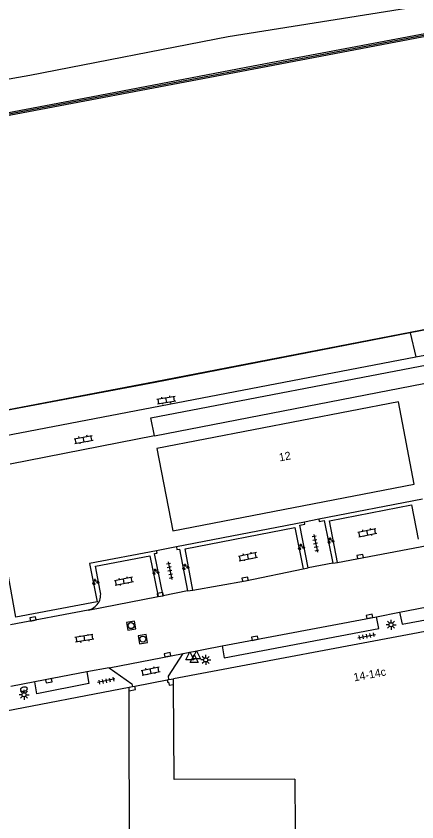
# Model space of a CAD drawing. Extents: x 132999 to 136000, y 398499 to 400501.
# Drawn here: x 133738.9 to 133788.9, y 398819.3 to 398919.9 of the extents above; entities that cross this region are included whole.
import ezdxf

# ---------------------------------------------------------------- set-up
doc = ezdxf.new("R2010")
doc.units = 0
for name, color, linetype in [('gg-afsc-hekwerk', 7, 'Continuous'), ('gg-afsc-muur', 7, 'Continuous'), ('gg-anno-huisnummerreeks BGT', 7, 'Continuous'), ('gg-bbg-gedigitaliseerde bebouwing', 7, 'Continuous'), ('gg-bbg-hoofdgebouw', 7, 'Continuous'), ('gg-knt-BGT kruinlijn', 7, 'Continuous'), ('gg-knt-verharding', 7, 'Continuous'), ('gg-knt-verharding nz', 7, 'Continuous'), ('gg-kntw-kademuur', 7, 'Continuous'), ('gt-grn-vlakafsluiter', 7, 'Continuous'), ('gt-symb-brandkraan', 7, 'Continuous'), ('gt-symb-groenvak', 7, 'Continuous'), ('gt-symb-klinker verharding', 7, 'Continuous'), ('gt-symb-kolk', 7, 'Continuous'), ('gt-symb-lichtmast', 7, 'Continuous'), ('gt-symb-rioolschacht', 7, 'Continuous'), ('gt-symb-tegel verharding', 7, 'Continuous'), ('gt-symb-waterafsluiter', 7, 'Continuous'), ('gx-grn-maaiveld', 7, 'Continuous')]:
    doc.layers.add(name, color=color, linetype=linetype)

# ---------------------------------------------------------------- blocks, each defined once
blk = doc.blocks.new('gt0-KL1')
at = {"layer": 'gt-symb-klinker verharding'}
for p, q in [((-1.15, 0.3), (1.15, 0.3)), ((-1, -0.3), (-1, 0.3)), ((-0.5, 0.3), (-0.5, 0.45)), ((0, -0.3), (0, 0.3)), ((0.5, 0.3), (0.5, 0.45)), ((1, -0.3), (1, 0.3)), ((-1.15, -0.3), (1.15, -0.3)), ((-0.5, -0.45), (-0.5, -0.3)), ((0.5, -0.45), (0.5, -0.3))]:
    blk.add_line(p, q, dxfattribs=at)
blk = doc.blocks.new('gt0-GRVAK')
at = {"layer": 'gt-symb-groenvak'}
for p, q in [((-0.11, 0.19), (-0.23, 0.24)), ((-0.18, 0.15), (0.09, 0.15)), ((-0.09, 0.21), (-0.16, 0.32)), ((-0.05, 0.21), (-0.05, 0.39)), ((0, 0.21), (0.06, 0.32)), ((0.01, 0.19), (0.13, 0.24)), ((0.26, -0.05), (0.2, 0.06)), ((0.3, -0.05), (0.3, 0.13)), ((0.35, -0.05), (0.41, 0.06)), ((-0.24, -0.23), (-0.36, -0.18)), ((-0.32, -0.26), (-0.05, -0.26)), ((-0.23, -0.21), (-0.29, -0.09)), ((-0.18, -0.2), (-0.18, -0.02)), ((-0.14, -0.21), (-0.07, -0.09)), ((-0.12, -0.23), (0, -0.18)), ((0.24, -0.07), (0.12, -0.02)), ((0.17, -0.11), (0.44, -0.11)), ((0.37, -0.07), (0.49, -0.02))]:
    blk.add_line(p, q, dxfattribs=at)
blk = doc.blocks.new('gt0-KOLK')
at = {"layer": 'gt-symb-kolk'}
blk.add_lwpolyline([(0, 0), (0.37, 0), (0.37, 0.4), (-0.38, 0.4), (-0.38, 0), (0, 0)], dxfattribs=at)
blk = doc.blocks.new('gt0-TEG1')
at = {"layer": 'gt-symb-tegel verharding'}
for p, q in [((-1.12, 0), (1.12, 0)), ((-0.9, -0.25), (-0.9, 0.25)), ((-0.45, -0.25), (-0.45, 0.25)), ((0, -0.25), (0, 0.25)), ((0.45, -0.25), (0.45, 0.25)), ((0.9, -0.25), (0.9, 0.25))]:
    blk.add_line(p, q, dxfattribs=at)
blk = doc.blocks.new('gt0-LMAST')
at = {"layer": 'gt-symb-lichtmast'}
for p, q in [((-0.18, 0.17), (-0.45, 0.44)), ((-0.01, 0.25), (-0.01, 0.62)), ((0.17, 0.17), (0.44, 0.44)), ((-0.26, 0), (-0.63, 0)), ((-0.18, -0.18), (-0.45, -0.45)), ((-0.01, -0.25), (-0.01, -0.63)), ((0.44, -0.45), (0.17, -0.18)), ((0.24, 0), (0.62, 0))]:
    blk.add_line(p, q, dxfattribs=at)
blk.add_circle((-0.01, 0), 0.25, dxfattribs=at)
blk = doc.blocks.new('gt0-BR')
at = {"layer": 'gt-symb-brandkraan'}
for centre, radius, start, end in [((-0.24, 0), 0.206, 107.5669, 252.4331), ((0.6, -2.66), 3, 106.892, 107.5669), ((0, -0.69), 0.938, 73.108, 106.892), ((-0.6, -2.66), 3, 72.4331, 73.108), ((0.24, 0), 0.206, 287.567, 72.4331), ((0.6, 2.66), 3, 252.4331, 253.108), ((0, 0.69), 0.938, 253.108, 286.8921), ((-0.6, 2.66), 3, 286.8921, 287.567)]:
    blk.add_arc(centre, radius, start, end, dxfattribs=at)
blk = doc.blocks.new('gt0-RS')
at = {"layer": 'gt-symb-rioolschacht'}
blk.add_lwpolyline([(-0.5, -0.5), (0.5, -0.5), (0.5, 0.5), (-0.5, 0.5)], close=True, dxfattribs=at)
blk.add_circle((0, 0), 0.375, dxfattribs=at)
blk = doc.blocks.new('gt0-WAFSL')
at = {"layer": 'gt-symb-waterafsluiter'}
for p, q in [((-0.5, -0.33), (0, 0.67)), ((0, 0.67), (0.5, -0.33)), ((0.5, -0.33), (-0.5, -0.33))]:
    blk.add_line(p, q, dxfattribs=at)

msp = doc.modelspace()

# ---------------------------------------------------------------- linework, layer by layer
at = {"layer": 'gg-afsc-hekwerk'}
for p, q in [((133756.16, 398867.45), (133789.77, 398874)), ((133756.16, 398867.45), (133738.16, 398863.94)), ((133789.64, 398859.56), (133776.67, 398857.05)), ((133774.89, 398856.7), (133758.9, 398853.6)), ((133776.67, 398857.05), (133774.89, 398856.7)), ((133758.9, 398853.6), (133756.42, 398853.12))]:
    msp.add_line(p, q, dxfattribs=at)
msp.add_lwpolyline([(133756.42, 398853.12), (133748.05, 398851.5), (133749, 398846.73), (133738.86, 398844.8), (133735.48, 398863.42)], dxfattribs=at)
at = {"layer": 'gg-afsc-muur'}
for p, q in [((133757.74, 398836.99), (133757.94, 398837.03)), ((133757.94, 398837.03), (133758.53, 398837.14)), ((133753.01, 398836.07), (133753.4, 398836.15)), ((133753.4, 398836.15), (133753.72, 398836.21))]:
    msp.add_line(p, q, dxfattribs=at)
for points in [[(133690.67, 398898.69), (133700.36, 398900.53), (133723.24, 398904.86), (133747.44, 398909.45), (133768.54, 398913.45), (133792.16, 398917.93), (133816.89, 398922.6), (133839.21, 398926.82), (133862.29, 398931.19), (133884.02, 398935.3)], [(133757.74, 398836.99), (133757.8, 398836.69), (133757.91, 398836.71), (133757.99, 398836.31), (133758.54, 398836.42)], [(133753.01, 398835.61), (133753.8, 398835.77), (133753.72, 398836.21)]]:
    msp.add_lwpolyline(points, dxfattribs=at)
at = {"layer": 'gg-bbg-gedigitaliseerde bebouwing'}
for points in [[(133687.16, 398823.44), (133687.25, 398809.77), (133692.28, 398809.81), (133692.4, 398746.91), (133753.17, 398747.18), (133753.01, 398835.61)], [(133773.7, 398824.61), (133773.73, 398818.36), (133773.62, 398778.93)]]:
    msp.add_lwpolyline(points, dxfattribs=at)
at = {"layer": 'gg-bbg-hoofdgebouw'}
for p, q in [((133806.23, 398846.09), (133758.53, 398837.14)), ((133758.54, 398836.42), (133758.53, 398837.14)), ((133687.16, 398823.44), (133753.01, 398836.07)), ((133753.01, 398835.61), (133753.01, 398836.07))]:
    msp.add_line(p, q, dxfattribs=at)
for points in [[(133756.44, 398865.87), (133758.45, 398855.61), (133788.59, 398861.43), (133786.64, 398871.71), (133756.44, 398865.87)], [(133773.7, 398824.61), (133758.61, 398824.57), (133758.54, 398836.42)]]:
    msp.add_lwpolyline(points, dxfattribs=at)
at = {"layer": 'gg-knt-BGT kruinlijn'}
for p, q in [((133791.43, 398921.43), (133765.38, 398917.3)), ((133765.38, 398917.3), (133740.62, 398912.46)), ((133740.62, 398912.46), (133716.46, 398908.15))]:
    msp.add_line(p, q, dxfattribs=at)
at = {"layer": 'gg-knt-verharding'}
for p, q in [((133788.77, 398877.32), (133839.02, 398886.89)), ((133755.71, 398869.71), (133811.84, 398880.46)), ((133788.1, 398880.32), (133788.77, 398877.32)), ((133756.16, 398867.45), (133755.71, 398869.71)), ((133778.42, 398851.55), (133775.36, 398850.96)), ((133778.42, 398851.55), (133779.03, 398851.65)), ((133774.74, 398850.84), (133775.36, 398850.96)), ((133756.61, 398847.39), (133757.23, 398847.5)), ((133760.3, 398848.1), (133757.23, 398847.5)), ((133760.3, 398848.1), (133760.96, 398848.21)), ((133747.88, 398845.71), (133738.18, 398843.87)), ((133783.89, 398844.88), (133786.75, 398845.45)), ((133759.76, 398840.28), (133764.6, 398841.22)), ((133750.51, 398838.51), (133747.71, 398837.98)), ((133741.21, 398836.74), (133738.24, 398836.18)), ((133753.72, 398836.21), (133757.74, 398836.99))]:
    msp.add_line(p, q, dxfattribs=at)
for points in [[(133779.03, 398851.65), (133778.02, 398856.85), (133788.25, 398858.84), (133789.08, 398854.56)], [(133775.36, 398850.96), (133774.3, 398856.3), (133774.94, 398856.44), (133774.89, 398856.7)], [(133776.67, 398857.05), (133776.73, 398856.77), (133777.36, 398856.9), (133778.42, 398851.55)], [(133760.96, 398848.21), (133759.98, 398853.36), (133773.69, 398856.01), (133774.74, 398850.84)], [(133758.9, 398853.6), (133758.96, 398853.27), (133759.27, 398853.32), (133760.3, 398848.1)], [(133749.39, 398848.09), (133748.8, 398851.19), (133755.6, 398852.49), (133756.61, 398847.39)], [(133757.23, 398847.5), (133756.18, 398852.75), (133756.49, 398852.8), (133756.42, 398853.12)], [(133786.75, 398845.45), (133787.09, 398843.95), (133798.51, 398846.05), (133798.25, 398847.63)], [(133764.6, 398841.22), (133764.87, 398839.75), (133784.15, 398843.4), (133783.89, 398844.88)], [(133757.94, 398837.03), (133757.9, 398837.47), (133759.76, 398840.28)], [(133750.51, 398838.51), (133753.33, 398836.51), (133753.4, 398836.15)], [(133747.71, 398837.98), (133747.99, 398836.52), (133741.49, 398835.26), (133741.21, 398836.74)]]:
    msp.add_lwpolyline(points, dxfattribs=at)
msp.add_arc((133747.5, 398847.63), 1.95, 281.183, 13.7936, dxfattribs=at)
at = {"layer": 'gg-knt-verharding nz'}
for p, q in [((133779.03, 398851.65), (133790.19, 398853.77)), ((133747.88, 398845.71), (133756.61, 398847.39)), ((133786.75, 398845.45), (133798.25, 398847.63)), ((133764.6, 398841.22), (133783.89, 398844.88)), ((133750.51, 398838.51), (133759.76, 398840.28)), ((133747.71, 398837.98), (133741.21, 398836.74))]:
    msp.add_line(p, q, dxfattribs=at)
msp.add_lwpolyline([(133760.96, 398848.21), (133767.51, 398849.36), (133774.74, 398850.84)], dxfattribs=at)
at = {"layer": 'gg-kntw-kademuur'}
for points in [[(133686.08, 398860.72), (133715.47, 398866.48), (133756.26, 398874.24), (133788.1, 398880.42), (133818.8, 398886.34), (133860.8, 398894.33)], [(133686.08, 398860.72), (133715.47, 398866.48), (133756.26, 398874.24), (133788.1, 398880.42), (133818.8, 398886.34), (133860.8, 398894.33)], [(133860.91, 398894.25), (133818.82, 398886.24), (133788.1, 398880.32)], [(133788.1, 398880.32), (133756.27, 398874.14), (133737.7, 398870.61), (133736.82, 398870.44)]]:
    msp.add_lwpolyline(points, dxfattribs=at)
at = {"layer": 'gt-grn-vlakafsluiter'}
msp.add_line((133737.41, 398867.46), (133788.77, 398877.32), dxfattribs=at)
at = {"layer": 'gx-grn-maaiveld'}
for points in [[(133690.65, 398898.89), (133700.32, 398900.72), (133723.2, 398905.06), (133747.4, 398909.64), (133768.5, 398913.65), (133792.13, 398918.12), (133816.86, 398922.79), (133839.17, 398927.02), (133862.25, 398931.39), (133883.98, 398935.49), (133883.99, 398935.46), (133884.4, 398935.54), (133884.92, 398935.63)], [(133816.93, 398922.4), (133792.2, 398917.73), (133768.57, 398913.25), (133747.48, 398909.25), (133723.27, 398904.66), (133700.39, 398900.33), (133690.68, 398898.49)]]:
    msp.add_lwpolyline(points, dxfattribs=at)

# ---------------------------------------------------------------- block references
at = {"layer": 'gt-symb-brandkraan', "rotation": -168.04935273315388}
msp.add_blockref('gt0-BR', (133739.86, 398835.82), dxfattribs=at)
at = {"layer": 'gt-symb-groenvak'}
for p in [(133778.15, 398854.38), (133774.48, 398853.59), (133760.04, 398851.08), (133756.31, 398850.47), (133748.8, 398849.22)]:
    msp.add_blockref('gt0-GRVAK', p, dxfattribs=at)
at = {"layer": 'gt-symb-klinker verharding'}
for p, rotation in [((133757.64, 398871.92), 9.377579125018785), ((133747.31, 398867.01), 10.894182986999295), ((133782.73, 398855.37), 11.073871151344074), ((133767.82, 398852.39), 11.59073683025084), ((133752.34, 398849.32), 11.590736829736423), ((133747.39, 398842.18), -170.27403432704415), ((133755.68, 398838.1), 10.837910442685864)]:
    msp.add_blockref('gt0-KL1', p, dxfattribs=dict(at, rotation=rotation))
at = {"layer": 'gt-symb-kolk'}
for p, rotation in [((133781.89, 398852.2), 10.8379104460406), ((133767.51, 398849.36), 9.905079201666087), ((133756.93, 398847.45), 9.725965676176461), ((133741.05, 398844.41), 11.950647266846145), ((133783.04, 398844.72), 10.837910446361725), ((133768.73, 398841.99), 11.073871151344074), ((133757.84, 398839.93), 10.894182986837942), ((133742.94, 398837.07), -169.04956573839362)]:
    msp.add_blockref('gt0-KOLK', p, dxfattribs=dict(at, rotation=rotation))
at = {"layer": 'gt-symb-lichtmast'}
for p in [(133785.7, 398843.88), (133762.57, 398839.48), (133739.89, 398835.14)]:
    msp.add_blockref('gt0-LMAST', p, dxfattribs=at)
at = {"layer": 'gt-symb-rioolschacht'}
for p, rotation in [((133753.25, 398843.76), 9.50001059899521), ((133754.71, 398842.08), 9.264523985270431)]:
    msp.add_blockref('gt0-RS', p, dxfattribs=dict(at, rotation=rotation))
at = {"layer": 'gt-symb-tegel verharding'}
for p, rotation in [((133776.27, 398854.04), -78.409263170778), ((133758.09, 398850.64), -78.40926316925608), ((133782.66, 398842.46), 11.006664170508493), ((133750.14, 398836.88), -167.99329169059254)]:
    msp.add_blockref('gt0-TEG1', p, dxfattribs=dict(at, rotation=rotation))
at = {"layer": 'gt-symb-waterafsluiter'}
for p in [(133760.56, 398839.81), (133761.4, 398839.96), (133761.1, 398839.47)]:
    msp.add_blockref('gt0-WAFSL', p, dxfattribs=at)

# ---------------------------------------------------------------- texts
at = {"layer": 'gg-anno-huisnummerreeks BGT'}
for s, rotation, p in [('12', 11, (133771.8, 398864.26)), ('14-14c', 10.6, (133781.11, 398836.8))]:
    msp.add_text(s, height=1, rotation=rotation, dxfattribs=at).set_placement(p)

doc.saveas('drawing.dxf')
